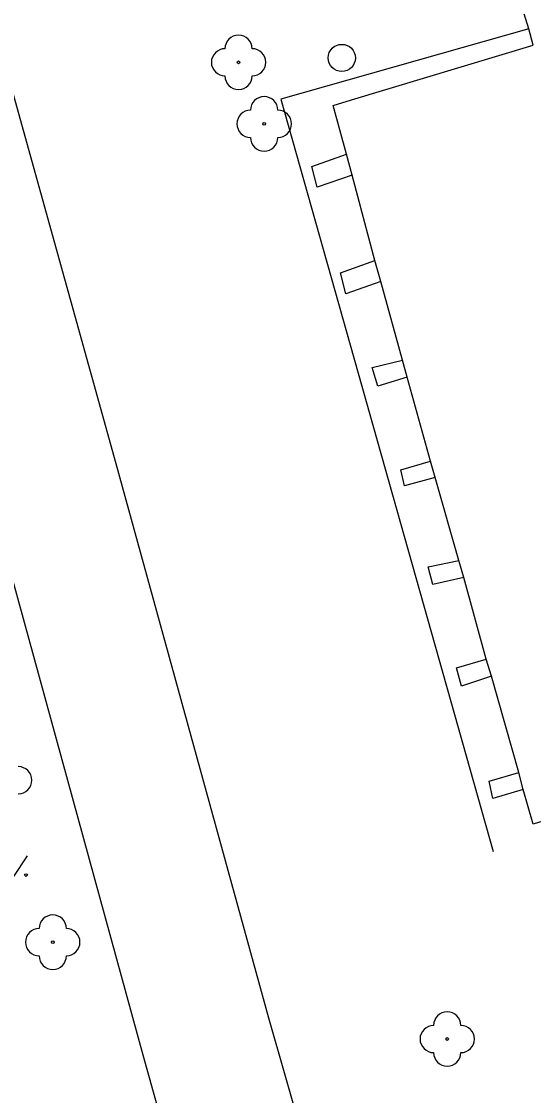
# Model space of a CAD drawing. Extents: x -599098 to -598820, y -1159597 to -1158744.
# Drawn here: x -598922.92 to -598904.1, y -1159226.66 to -1159187.22 of the extents above; entities that cross this region are included whole.
import ezdxf

# ---------------------------------------------------------------- set-up
doc = ezdxf.new("R2010")
doc.units = 0
for name, color, linetype in [('budovy', 7, 'Continuous'), ('druh pozemku stromy', 7, 'Continuous'), ('kresba', 7, 'Continuous'), ('značky IS', 7, 'Continuous')]:
    doc.layers.add(name, color=color, linetype=linetype)

msp = doc.modelspace()

# ---------------------------------------------------------------- linework, layer by layer
at = {"layer": 'budovy'}
for p, q in [((-598904.28, -1159187.49), (-598904.9, -1159185.43)), ((-598904.12, -1159188.09), (-598904.28, -1159187.49)), ((-598910.79, -1159190.1), (-598904.12, -1159188.09)), ((-598911.46, -1159190.31), (-598910.79, -1159190.1)), ((-598910.98, -1159192.09), (-598911.46, -1159190.31)), ((-598912.25, -1159192.54), (-598910.98, -1159192.09)), ((-598910.77, -1159192.86), (-598910.98, -1159192.09)), ((-598912.05, -1159193.31), (-598912.25, -1159192.54)), ((-598910.77, -1159192.86), (-598912.05, -1159193.31)), ((-598909.93, -1159196), (-598910.77, -1159192.86)), ((-598911.2, -1159196.45), (-598909.93, -1159196)), ((-598909.72, -1159196.77), (-598909.93, -1159196)), ((-598911, -1159197.22), (-598911.2, -1159196.45)), ((-598909.72, -1159196.77), (-598911, -1159197.22)), ((-598908.92, -1159199.66), (-598909.72, -1159196.77)), ((-598910.03, -1159199.93), (-598908.92, -1159199.66)), ((-598908.75, -1159200.28), (-598908.92, -1159199.66)), ((-598909.82, -1159200.61), (-598910.03, -1159199.93)), ((-598908.75, -1159200.28), (-598909.82, -1159200.61)), ((-598907.89, -1159203.37), (-598908.75, -1159200.28)), ((-598908.98, -1159203.68), (-598907.89, -1159203.37)), ((-598907.72, -1159203.96), (-598907.89, -1159203.37)), ((-598908.84, -1159204.27), (-598908.98, -1159203.68)), ((-598907.72, -1159203.96), (-598908.84, -1159204.27)), ((-598906.85, -1159207.01), (-598907.72, -1159203.96)), ((-598907.97, -1159207.25), (-598906.85, -1159207.01)), ((-598906.67, -1159207.63), (-598906.85, -1159207.01)), ((-598907.81, -1159207.89), (-598907.97, -1159207.25)), ((-598906.67, -1159207.63), (-598907.81, -1159207.89)), ((-598905.84, -1159210.63), (-598906.67, -1159207.63)), ((-598906.93, -1159210.95), (-598905.84, -1159210.63)), ((-598905.65, -1159211.26), (-598905.84, -1159210.63)), ((-598906.75, -1159211.62), (-598906.93, -1159210.95)), ((-598905.65, -1159211.26), (-598906.75, -1159211.62)), ((-598904.65, -1159214.79), (-598905.65, -1159211.26)), ((-598905.74, -1159215.11), (-598904.65, -1159214.79)), ((-598904.48, -1159215.42), (-598904.65, -1159214.79)), ((-598905.6, -1159215.75), (-598905.74, -1159215.11)), ((-598904.48, -1159215.42), (-598905.6, -1159215.75)), ((-598904.12, -1159216.69), (-598904.48, -1159215.42)), ((-598902.29, -1159216.13), (-598904.12, -1159216.69))]:
    msp.add_line(p, q, dxfattribs=at)
at = {"layer": 'druh pozemku stromy'}
msp.add_lwpolyline([(-598923.7, -1159217.86), (-598923.2, -1159218.61), (-598922.7, -1159217.86)], dxfattribs=at)
for centre in [(-598914.94, -1159188.72), (-598914, -1159190.98), (-598922.751, -1159218.56), (-598921.768, -1159221.026), (-598907.275, -1159224.581)]:
    msp.add_circle(centre, 0.05, dxfattribs=at)
for centre, start, end in [((-598914.94, -1159188.22), 0, 180), ((-598915.44, -1159188.72), 90, 270), ((-598914.44, -1159188.72), 270, 90), ((-598914.94, -1159189.22), 180, 0), ((-598914, -1159190.48), 0, 180), ((-598914.5, -1159190.98), 90, 270), ((-598913.5, -1159190.98), 270, 90), ((-598914, -1159191.48), 180, 0), ((-598923.034, -1159215.08), 270, 90), ((-598921.768, -1159220.526), 0, 180), ((-598922.268, -1159221.026), 90, 270), ((-598921.268, -1159221.026), 270, 90), ((-598921.768, -1159221.526), 180, 0), ((-598907.275, -1159224.081), 0, 180), ((-598907.775, -1159224.581), 90, 270), ((-598906.775, -1159224.581), 270, 90), ((-598907.275, -1159225.081), 180, 0)]:
    msp.add_arc(centre, 0.5, start, end, dxfattribs=at)
at = {"layer": 'kresba'}
for p, q in [((-598904.28, -1159187.49), (-598913.39, -1159190.07)), ((-598913.39, -1159190.07), (-598905.59, -1159217.7))]:
    msp.add_line(p, q, dxfattribs=at)
for points in [[(-598925.06, -1159183.32), (-598919.45, -1159203.454), (-598913.843, -1159223.8), (-598908.37, -1159242.9)], [(-598913.12, -1159244.225), (-598918.448, -1159225.174), (-598924.242, -1159204.115), (-598928.091, -1159190.48)]]:
    msp.add_lwpolyline(points, dxfattribs=at)
at = {"layer": 'značky IS'}
msp.add_circle((-598911.15, -1159188.56), 0.5, dxfattribs=at)

doc.saveas('drawing.dxf')
